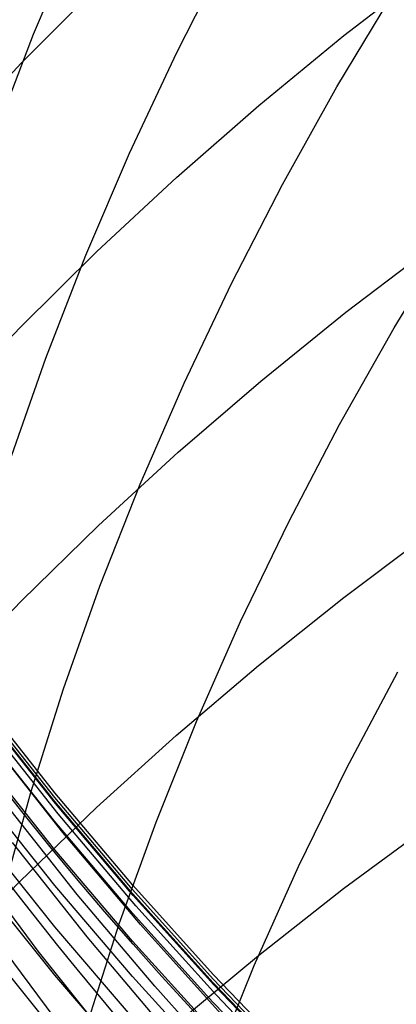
# Model space of a CAD drawing. Extents: x -383 to 1849, y -1185 to -529.
# Tile 586 of 656: x 400.38 to 401.91, y -938.45 to -934.44. Entities that reach past the tile are written whole.
import ezdxf

# ---------------------------------------------------------------- set-up
doc = ezdxf.new("R2010")
doc.units = 0
doc.layers.add('PREDEFINITO', color=7, linetype='CONTINUOUS')

msp = doc.modelspace()

# ---------------------------------------------------------------- linework, layer by layer
at = {"layer": 'PREDEFINITO'}
for p, q in [((400.4386577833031, -934.5033266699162, 530.1361614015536), (400.615625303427, -934.0852971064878, 529.9500797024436)), ((401.0211546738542, -934.5779064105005, 528.0888377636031), (401.2278465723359, -934.1724219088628, 527.9033071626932)), ((401.7015345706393, -934.5095129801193, 631.3477829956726), (402.0586077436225, -934.2347711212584, 631.5401378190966)), ((400.3879772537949, -934.6218510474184, 628.9049602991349), (400.701177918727, -934.3075555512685, 629.1176584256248)), ((401.6730657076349, -934.7181951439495, 526.0490491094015), (401.9082950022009, -934.3267717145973, 525.8655399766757)), ((400.2766542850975, -934.9252525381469, 530.3257434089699), (400.4386577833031, -934.5033266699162, 530.1361614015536)), ((401.3550723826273, -934.7935030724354, 631.1484837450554), (401.7015345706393, -934.5095129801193, 631.3477829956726)), ((400.828789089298, -934.9880517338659, 528.2783722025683), (401.0211546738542, -934.5779064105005, 528.0888377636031)), ((400.0865939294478, -934.944030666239, 628.6865235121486), (400.3879772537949, -934.6218510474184, 628.9049602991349)), ((401.4515151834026, -935.1150281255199, 526.2370898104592), (401.6730657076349, -934.7181951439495, 526.0490491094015)), ((401.0195230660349, -935.0863689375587, 630.9425047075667), (401.3550723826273, -934.7935030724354, 631.1484837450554)), ((400.6510635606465, -935.4024405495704, 528.4717307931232), (400.828789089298, -934.9880517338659, 528.2783722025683)), ((400.6951885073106, -935.3877381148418, 630.7301105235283), (401.0195230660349, -935.0863689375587, 630.9425047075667)), ((401.2439580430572, -935.5168568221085, 526.4294757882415), (401.4515151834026, -935.1150281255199, 526.2370898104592)), ((401.9064662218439, -935.6974171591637, 524.3964960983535), (402.1426284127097, -935.3096173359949, 524.2065425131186)), ((400.3823705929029, -935.6972381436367, 630.5115658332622), (400.6951885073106, -935.3877381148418, 630.7301105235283)), ((401.7099470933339, -935.6338181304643, 632.9547658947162), (402.0672960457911, -935.3623910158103, 633.1528606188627)), ((400.4882918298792, -935.8206555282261, 528.668733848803), (400.6510635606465, -935.4024405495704, 528.4717307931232)), ((401.0507089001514, -935.9232673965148, 526.6260207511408), (401.2439580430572, -935.5168568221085, 526.4294757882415)), ((401.3631850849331, -935.9143654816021, 632.7495384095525), (401.7099470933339, -935.6338181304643, 632.9547658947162)), ((400.0813712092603, -936.0144965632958, 630.2871352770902), (400.3823705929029, -935.6972381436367, 630.5115658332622)), ((401.6839551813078, -936.0905335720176, 524.5911440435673), (401.9064662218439, -935.6974171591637, 524.3964960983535)), ((400.3407876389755, -936.2422793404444, 528.8692016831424), (400.4882918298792, -935.8206555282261, 528.668733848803)), ((400.8720823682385, -936.3338460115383, 526.8265384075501), (401.0507089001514, -935.9232673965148, 526.6260207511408)), ((401.0273138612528, -936.2036634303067, 632.5374517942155), (401.3631850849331, -935.9143654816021, 632.7495384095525)), ((401.4754118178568, -936.4885568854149, 524.7902939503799), (401.6839551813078, -936.0905335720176, 524.5911440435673)), ((400.7026372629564, -936.5013423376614, 632.3187796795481), (401.0273138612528, -936.2036634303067, 632.5374517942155)), ((400.7083930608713, -936.748178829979, 527.0308424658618), (400.8720823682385, -936.3338460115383, 526.8265384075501)), ((400.3894591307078, -936.807032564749, 632.093795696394), (400.7026372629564, -936.5013423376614, 632.3187796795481)), ((401.2811526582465, -936.8910774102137, 524.9937534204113), (401.4754118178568, -936.4885568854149, 524.7902939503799)), ((401.7008916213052, -936.793606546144, 634.5370751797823), (402.0579536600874, -936.5262187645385, 634.7403819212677)), ((400.5599555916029, -937.1658520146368, 527.2387466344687), (400.7083930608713, -936.748178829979, 527.0308424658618)), ((400.0880833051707, -937.1203644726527, 631.8627734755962), (400.3894591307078, -936.807032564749, 632.093795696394)), ((401.3544401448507, -937.0699638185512, 634.3264657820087), (401.7008916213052, -936.793606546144, 634.5370751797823)), ((401.1014942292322, -937.297685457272, 525.2013300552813), (401.2811526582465, -936.8910774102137, 524.9937534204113)), ((401.0189008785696, -937.3549271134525, 634.1088338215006), (401.3544401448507, -937.0699638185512, 634.3264657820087)), ((401.7121829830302, -937.4898842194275, 523.1696147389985), (401.9215494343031, -937.0958059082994, 522.9637661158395)), ((400.4270845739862, -937.586451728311, 527.4500646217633), (400.5599555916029, -937.1658520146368, 527.2387466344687)), ((400.5249667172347, -937.6072534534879, 575.4101911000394), (400.2206244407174, -937.2225464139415, 575.4230278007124)), ((400.5255162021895, -937.5886753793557, 576.9198822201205), (400.2212139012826, -937.20394285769, 576.94236479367)), ((400.5254944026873, -937.6237361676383, 578.3395871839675), (400.2211849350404, -937.2398729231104, 578.3734534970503)), ((400.5272699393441, -937.6310541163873, 573.6813704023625), (400.2227922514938, -937.2465407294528, 573.6913499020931)), ((400.5381454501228, -937.6735722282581, 572.062890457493), (400.2336397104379, -937.2888968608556, 572.0643700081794)), ((400.9367530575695, -937.7079713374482, 525.4128314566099), (401.1014942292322, -937.297685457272, 525.2013300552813)), ((400.5244401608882, -937.70452325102, 579.860528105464), (400.2200515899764, -937.3215060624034, 579.9028427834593)), ((400.557690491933, -937.749746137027, 570.4595309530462), (400.2532738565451, -937.3650085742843, 570.451696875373)), ((400.6945754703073, -937.6481329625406, 633.8844593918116), (401.0189008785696, -937.3549271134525, 634.1088338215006)), ((400.5255004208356, -937.820093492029, 581.4784131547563), (400.2211910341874, -937.4378729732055, 581.5276457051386)), ((401.5170803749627, -937.8883808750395, 523.3799282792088), (401.7121829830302, -937.4898842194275, 523.1696147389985)), ((400.5254128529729, -937.964798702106, 583.0611378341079), (400.2210604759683, -937.5840326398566, 583.1169504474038)), ((400.3100946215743, -938.0095641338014, 527.6646101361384), (400.4270845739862, -937.586451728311, 527.4500646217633)), ((400.8416867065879, -937.9631227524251, 576.8976626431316), (400.5255162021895, -937.5886753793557, 576.9198822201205)), ((400.6159089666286, -938.001245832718, 567.2453030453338), (400.3115798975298, -937.6172529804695, 567.2195283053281)), ((400.8411771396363, -937.9816805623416, 575.3973798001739), (400.5249667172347, -937.6072534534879, 575.4101911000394)), ((400.8416729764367, -937.9973210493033, 578.3062881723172), (400.5254944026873, -937.6237361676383, 578.3395871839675)), ((400.8436204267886, -938.0052817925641, 573.671402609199), (400.5272699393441, -937.6310541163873, 573.6813704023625)), ((400.3817655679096, -937.9492178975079, 633.6536225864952), (400.6945754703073, -937.6481329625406, 633.8844593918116)), ((400.8407020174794, -938.0772755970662, 579.8190079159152), (400.5244401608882, -937.70452325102, 579.860528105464)), ((400.854522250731, -938.0479633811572, 572.06128770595), (400.5381454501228, -937.6735722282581, 572.062890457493)), ((400.7872456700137, -938.1215253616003, 525.6280652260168), (400.9367530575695, -937.7079713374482, 525.4128314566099)), ((400.5254019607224, -938.1324988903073, 584.6303350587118), (400.2210455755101, -937.7529169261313, 584.6934737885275)), ((400.8739607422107, -938.12421633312, 570.4670888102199), (400.557690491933, -937.749746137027, 570.4595309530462)), ((401.6999183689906, -937.9773777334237, 636.10175763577), (402.0569192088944, -937.7145050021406, 636.309967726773)), ((400.656955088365, -938.1737015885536, 565.6429262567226), (400.3527731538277, -937.790286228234, 565.6081404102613)), ((400.8416781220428, -938.1920723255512, 581.4301609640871), (400.5255004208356, -937.820093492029, 581.4784131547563)), ((400.4574472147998, -938.2318262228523, 562.3976185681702), (400.1658066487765, -937.8403973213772, 562.3439631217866)), ((401.3365575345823, -938.2908902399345, 523.5945077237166), (401.5170803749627, -937.8883808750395, 523.3799282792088)), ((400.0807728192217, -938.2578184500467, 633.4166034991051), (400.3817655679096, -937.9492178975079, 633.6536225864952)), ((400.5254345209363, -938.3291381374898, 586.1751094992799), (400.2210799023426, -937.9509736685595, 586.2462564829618)), ((400.8416172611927, -938.3353541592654, 583.0064824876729), (400.5254128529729, -937.964798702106, 583.0611378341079)), ((401.1690090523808, -938.3453372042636, 575.384608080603), (400.8411771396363, -937.9816805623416, 575.3973798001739)), ((401.1694790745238, -938.3267922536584, 576.8757324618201), (400.8416867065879, -937.9631227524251, 576.8976626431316)), ((401.3535328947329, -938.249066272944, 635.8860745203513), (401.6999183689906, -937.9773777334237, 636.10175763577)), ((400.9321158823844, -938.3749735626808, 567.2705073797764), (400.6159089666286, -938.001245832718, 567.2453030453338)), ((401.1694741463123, -938.3601354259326, 578.2735973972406), (400.8416729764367, -937.9973210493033, 578.3062881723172)), ((401.1715956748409, -938.368733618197, 573.6614575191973), (400.8436204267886, -938.0052817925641, 573.671402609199)), ((401.1825220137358, -938.411580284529, 572.059562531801), (400.854522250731, -938.0479633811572, 572.06128770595)), ((400.5221850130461, -938.5001622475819, 560.7998764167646), (400.2308897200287, -938.1099054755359, 560.7371617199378)), ((401.168589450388, -938.4392723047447, 579.7783340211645), (400.8407020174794, -938.0772755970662, 579.8190079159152)), ((400.8416085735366, -938.5018959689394, 584.5685506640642), (400.5254019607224, -938.1324988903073, 584.6303350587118)), ((400.6532885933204, -938.5379378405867, 525.8468389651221), (400.7872456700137, -938.1215253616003, 525.6280652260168)), ((401.2018354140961, -938.4879295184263, 570.4743599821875), (400.8739607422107, -938.12421633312, 570.4670888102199)), ((400.5240591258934, -938.5577371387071, 587.7051178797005), (400.2196354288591, -938.1811637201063, 587.7842855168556)), ((400.9730168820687, -938.5468692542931, 565.676995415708), (400.656955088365, -938.1737015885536, 565.6429262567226)), ((401.1694774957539, -938.5533198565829, 581.3829497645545), (400.8416781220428, -938.1920723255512, 581.4301609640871)), ((400.7612231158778, -938.6135238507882, 562.4503285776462), (400.4574472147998, -938.2318262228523, 562.3976185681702)), ((401.018063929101, -938.5292151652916, 635.6632039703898), (401.3535328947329, -938.249066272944, 635.8860745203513)), ((401.1709303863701, -938.6970066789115, 523.8131540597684), (401.3365575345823, -938.2908902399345, 523.5945077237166)), ((400.8416408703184, -938.697151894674, 586.1055309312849), (400.5254345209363, -938.3291381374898, 586.1751094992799)), ((401.1694245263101, -938.6952138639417, 582.9530530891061), (400.8416172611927, -938.3353541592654, 583.0064824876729)), ((401.5082157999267, -938.697732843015, 575.3718901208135), (401.1690090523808, -938.3453372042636, 575.384608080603)), ((401.5086469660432, -938.6791911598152, 576.8541180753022), (401.1694790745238, -938.3267922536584, 576.8757324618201)), ((401.2599530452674, -938.7379467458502, 567.2951093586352), (400.9321158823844, -938.3749735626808, 567.2705073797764)), ((401.508651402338, -938.7116871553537, 578.2415557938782), (401.1694741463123, -938.3601354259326, 578.2735973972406)), ((401.5109476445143, -938.7209194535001, 573.6515461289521), (401.1715956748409, -938.368733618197, 573.6614575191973)), ((401.521896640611, -938.7639329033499, 572.0577157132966), (401.1825220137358, -938.411580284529, 572.059562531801)), ((401.5078547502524, -938.7900225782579, 579.7385582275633), (401.168589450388, -938.4392723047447, 579.7783340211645))]:
    msp.add_line(p, q, dxfattribs=at)
at = {"layer": 'PREDEFINITO', "extrusion": (0.001264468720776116, -0.0427082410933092, -0.999086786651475)}
msp.add_arc((384.4520102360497, 963.5223951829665, -527.770753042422), 14.99743669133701, 125.1953050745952, 297.2997336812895, dxfattribs=at)
at = {"layer": 'PREDEFINITO', "extrusion": (0.01527697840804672, -0.1016941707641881, -0.994698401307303)}
msp.add_arc((269.672296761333, 1032.517540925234, -459.5050995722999), 14.99696096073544, 132.0550495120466, 314.6365593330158, dxfattribs=at)
at = {"layer": 'PREDEFINITO', "extrusion": (-0.01682269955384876, 0.3816109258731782, -0.9241699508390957)}
msp.add_arc((-370.4816276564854, -647.1987904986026, -923.458420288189), 14.96201527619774, 305.7136932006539, 39.07971479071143, dxfattribs=at)
at = {"layer": 'PREDEFINITO', "extrusion": (-0.01677253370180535, 0.3998133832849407, -0.9164430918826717)}
msp.add_arc((-372.4913130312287, -628.0207622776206, -937.4926772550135), 14.97210137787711, 309.2187627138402, 34.80961328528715, dxfattribs=at)
at = {"layer": 'PREDEFINITO', "extrusion": (-0.01676555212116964, 0.4178793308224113, -0.9083478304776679)}
msp.add_arc((-374.1621728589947, -608.6631320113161, -951.1926333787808), 14.93576120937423, 312.9155233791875, 30.70215050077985, dxfattribs=at)
at = {"layer": 'PREDEFINITO', "extrusion": (-0.01682716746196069, 0.4357779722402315, -0.8998968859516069)}
msp.add_arc((-375.5499007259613, -589.1333417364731, -964.5462940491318), 14.9216614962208, 316.6721974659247, 26.01554508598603, dxfattribs=at)
at = {"layer": 'PREDEFINITO', "extrusion": (-0.0169065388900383, 0.4534079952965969, -0.8911427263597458)}
msp.add_arc((-376.8263740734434, -569.4852474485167, -977.4685173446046), 14.96670602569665, 320.519347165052, 19.23476142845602, dxfattribs=at)

doc.saveas('drawing.dxf')
